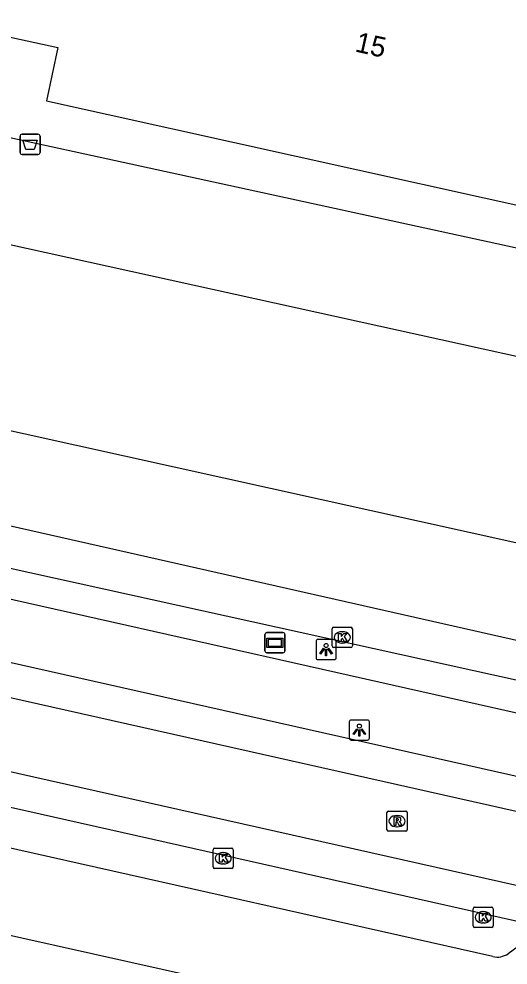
# Model space of a CAD drawing. Extents: x 162172 to 163187, y 382874 to 383684.
# Drawn here: x 162660.06 to 162684.28, y 382988.96 to 383035.85 of the extents above; entities that cross this region are included whole.
import ezdxf

# ---------------------------------------------------------------- set-up
doc = ezdxf.new("R2010")
doc.units = 0
for name, color, linetype in [('IMGEO_Afvalbak', 7, 'Continuous'), ('IMGEO_Kolk', 7, 'Continuous'), ('IMGEO_Lichtpunt', 7, 'Continuous'), ('IMGEO_Pand', 7, 'Continuous'), ('IMGEO_Pand_nummerreeks', 7, 'Continuous'), ('IMGEO_Parkeervlak_open', 7, 'Continuous'), ('IMGEO_Reclamebord', 7, 'Continuous'), ('IMGEO_Rijbaan_lokaal_gesloten', 7, 'Continuous'), ('IMGEO_Rijbaan_lokaal_open', 7, 'Continuous'), ('IMGEO_Rioolput', 7, 'Continuous'), ('IMGEO_Voetpad_open', 7, 'Continuous'), ('IMGEO_Waterloop', 7, 'Continuous')]:
    doc.layers.add(name, color=color, linetype=linetype)

msp = doc.modelspace()

# ---------------------------------------------------------------- linework, layer by layer
at = {"layer": 'IMGEO_Afvalbak'}
for p, q in [((162660.111, 383029.233), (162660.111, 383030.033)), ((162660.111, 383030.033), (162660.111, 383029.233)), ((162660.211, 383030.133), (162661.001, 383030.133)), ((162661.001, 383030.133), (162660.211, 383030.133)), ((162661.101, 383030.033), (162661.101, 383029.233)), ((162661.101, 383029.233), (162661.101, 383030.033)), ((162661.001, 383029.133), (162660.211, 383029.133)), ((162660.211, 383029.133), (162661.001, 383029.133))]:
    msp.add_line(p, q, dxfattribs=at)
msp.add_lwpolyline([(162660.254, 383029.847), (162660.958, 383029.847), (162660.809, 383029.377), (162660.403, 383029.377), (162660.254, 383029.847)], dxfattribs=at)
for centre, start, end in [((162660.211, 383030.033), 90, 180), ((162660.211, 383030.033), 90, 180), ((162661.001, 383030.033), 0, 90), ((162661.001, 383030.033), 360, 90), ((162660.211, 383029.233), 180, 270), ((162660.211, 383029.233), 180, 270), ((162661.001, 383029.233), 270, 0), ((162661.001, 383029.233), 270, 0)]:
    msp.add_arc(centre, 0.1, start, end, dxfattribs=at)
at = {"layer": 'IMGEO_Kolk'}
for p, q in [((162675.569, 383004.772), (162675.569, 383005.624)), ((162675.644, 383005.698), (162676.496, 383005.698)), ((162676.057, 383005.478), (162676.082, 383005.478)), ((162676.57, 383005.624), (162676.57, 383004.772)), ((162676.496, 383004.698), (162675.644, 383004.698)), ((162676.08, 383004.918), (162676.055, 383004.918)), ((162669.672, 382993.825), (162669.672, 382994.677)), ((162669.747, 382994.751), (162670.599, 382994.751)), ((162670.673, 382994.677), (162670.673, 382993.825)), ((162670.16, 382994.531), (162670.185, 382994.531)), ((162670.599, 382993.751), (162669.747, 382993.751)), ((162670.183, 382993.971), (162670.158, 382993.971)), ((162682.549, 382990.901), (162682.549, 382991.753)), ((162682.624, 382991.827), (162683.476, 382991.827)), ((162683.037, 382991.607), (162683.062, 382991.607)), ((162683.55, 382991.753), (162683.55, 382990.901)), ((162683.06, 382991.047), (162683.035, 382991.047)), ((162683.476, 382990.827), (162682.624, 382990.827))]:
    msp.add_line(p, q, dxfattribs=at)
for points in [[(162675.569, 383004.772), (162675.569, 383005.624)], [(162675.644, 383005.698), (162676.496, 383005.698)], [(162676.57, 383005.624), (162676.57, 383004.772)], [(162675.89, 383005.398), (162676.013, 383005.398), (162676.013, 383005.247), (162676.143, 383005.398), (162676.307, 383005.398), (162676.161, 383005.247), (162676.314, 383004.998), (162676.162, 383004.998), (162676.077, 383005.162), (162676.013, 383005.095), (162676.013, 383004.998), (162675.89, 383004.998), (162675.89, 383005.398)], [(162676.496, 383004.698), (162675.644, 383004.698)], [(162669.672, 382993.825), (162669.672, 382994.677)], [(162669.747, 382994.751), (162670.599, 382994.751)], [(162670.673, 382994.677), (162670.673, 382993.825)], [(162669.993, 382994.451), (162670.116, 382994.451), (162670.116, 382994.3), (162670.246, 382994.451), (162670.41, 382994.451), (162670.264, 382994.3), (162670.417, 382994.051), (162670.265, 382994.051), (162670.18, 382994.215), (162670.116, 382994.148), (162670.116, 382994.051), (162669.993, 382994.051), (162669.993, 382994.451)], [(162670.599, 382993.751), (162669.747, 382993.751)], [(162682.549, 382990.901), (162682.549, 382991.753)], [(162682.624, 382991.827), (162683.476, 382991.827)], [(162682.87, 382991.527), (162682.993, 382991.527), (162682.993, 382991.376), (162683.123, 382991.527), (162683.287, 382991.527), (162683.141, 382991.376), (162683.294, 382991.127), (162683.142, 382991.127), (162683.057, 382991.291), (162682.993, 382991.224), (162682.993, 382991.127), (162682.87, 382991.127), (162682.87, 382991.527)], [(162683.55, 382991.753), (162683.55, 382990.901)], [(162683.476, 382990.827), (162682.624, 382990.827)]]:
    msp.add_lwpolyline(points, dxfattribs=at)
for centre, start, end in [((162675.646, 383005.622), 91.552, 178.448), ((162675.646, 383005.622), 91.552, 178.448), ((162676.494, 383005.622), 1.552, 88.448), ((162676.494, 383005.622), 1.552, 88.448), ((162675.646, 383004.774), 181.552, 268.448), ((162675.646, 383004.774), 181.552, 268.448), ((162676.494, 383004.774), 271.552, 358.448), ((162676.494, 383004.774), 271.552, 358.448), ((162669.749, 382994.675), 91.552, 178.448), ((162669.749, 382994.675), 91.552, 178.448), ((162670.597, 382994.675), 1.552, 88.448), ((162670.597, 382994.675), 1.552, 88.448), ((162669.749, 382993.827), 181.552, 268.448), ((162669.749, 382993.827), 181.552, 268.448), ((162670.597, 382993.827), 271.552, 358.448), ((162670.597, 382993.827), 271.552, 358.448), ((162682.626, 382991.751), 91.552, 178.448), ((162682.626, 382991.751), 91.552, 178.448), ((162683.474, 382991.751), 1.552, 88.448), ((162683.474, 382991.751), 1.552, 88.448), ((162682.626, 382990.903), 181.552, 268.448), ((162682.626, 382990.903), 181.552, 268.448), ((162683.474, 382990.903), 271.552, 358.448), ((162683.474, 382990.903), 271.552, 358.448)]:
    msp.add_arc(centre, 0.0765, start, end, dxfattribs=at)
for centre, major_axis, ratio, start_param, end_param in [((162676.056, 383005.198), (-0.387, 0.002), 0.722429, 4.712389, 7.853982), ((162676.081, 383005.198), (-0.39, 0.002), 0.717154, 1.570796, 4.712389), ((162670.159, 382994.251), (-0.387, 0.002), 0.722429, 4.712389, 7.853982), ((162670.184, 382994.251), (-0.39, 0.002), 0.717154, 1.570796, 4.712389), ((162683.036, 382991.327), (-0.387, 0.002), 0.722429, 4.712389, 7.853982), ((162683.061, 382991.327), (-0.39, 0.002), 0.717154, 1.570796, 4.712389)]:
    msp.add_ellipse(centre, major_axis=major_axis, ratio=ratio, start_param=start_param, end_param=end_param, dxfattribs=at)
at = {"layer": 'IMGEO_Lichtpunt'}
for p, q in [((162674.772, 383004.998), (162674.772, 383004.191)), ((162674.772, 383004.998), (162674.772, 383004.191)), ((162675.674, 383005.093), (162674.866, 383005.093)), ((162675.674, 383005.093), (162674.866, 383005.093)), ((162675.768, 383004.191), (162675.768, 383004.998)), ((162675.768, 383004.191), (162675.768, 383004.998)), ((162674.866, 383004.097), (162675.674, 383004.097)), ((162674.866, 383004.097), (162675.674, 383004.097)), ((162676.417, 383001.008), (162676.417, 383000.201)), ((162676.417, 383001.008), (162676.417, 383000.201)), ((162677.319, 383001.103), (162676.511, 383001.103)), ((162677.319, 383001.103), (162676.511, 383001.103)), ((162677.413, 383000.201), (162677.413, 383001.008)), ((162677.413, 383000.201), (162677.413, 383001.008)), ((162676.511, 383000.107), (162677.319, 383000.107)), ((162676.511, 383000.107), (162677.319, 383000.107))]:
    msp.add_line(p, q, dxfattribs=at)
for points in [[(162675.146, 383004.662), (162675.185, 383004.634), (162674.997, 383004.372), (162674.959, 383004.399), (162675.146, 383004.662)], [(162675.248, 383004.614), (162675.295, 383004.614), (162675.295, 383004.292), (162675.248, 383004.292), (162675.248, 383004.614)], [(162675.358, 383004.634), (162675.396, 383004.661), (162675.583, 383004.399), (162675.544, 383004.371), (162675.358, 383004.634)], [(162676.791, 383000.672), (162676.83, 383000.644), (162676.642, 383000.382), (162676.604, 383000.409), (162676.791, 383000.672)], [(162676.893, 383000.624), (162676.94, 383000.624), (162676.94, 383000.302), (162676.893, 383000.302), (162676.893, 383000.624)], [(162677.003, 383000.644), (162677.041, 383000.671), (162677.228, 383000.409), (162677.189, 383000.381), (162677.003, 383000.644)]]:
    msp.add_lwpolyline(points, dxfattribs=at)
for centre in [(162675.271, 383004.796), (162676.916, 383000.806)]:
    msp.add_circle(centre, 0.0994, dxfattribs=at)
for centre, start, end in [((162674.866, 383004.998), 90, 180), ((162674.866, 383004.998), 90, 180), ((162675.674, 383004.998), 0, 90), ((162675.674, 383004.998), 0, 90), ((162674.866, 383004.191), 180, 270), ((162674.866, 383004.191), 180, 270), ((162675.674, 383004.191), 270, 0), ((162675.674, 383004.191), 270, 360), ((162676.511, 383001.008), 90, 180), ((162676.511, 383001.008), 90, 180), ((162677.319, 383001.008), 0, 90), ((162677.319, 383001.008), 0, 90), ((162676.511, 383000.201), 180, 270), ((162676.511, 383000.201), 180, 270), ((162677.319, 383000.201), 270, 0), ((162677.319, 383000.201), 270, 360)]:
    msp.add_arc(centre, 0.0946, start, end, dxfattribs=at)
at = {"layer": 'IMGEO_Pand'}
msp.add_lwpolyline([(162632.905, 383040.777), (162661.988, 383034.439), (162661.43, 383031.785), (162686.147, 383026.31), (162686.731, 383028.946), (162720.075, 383021.529)], dxfattribs=at)
at = {"layer": 'IMGEO_Parkeervlak_open'}
for points in [[(162641.459, 383013.879), (162641.137, 383012.71), (162711.762, 382997.113), (162711.814, 382997.347)], [(162683.52, 382989.382), (162636.466, 382999.961)], [(162685.348, 382990.299), (162684.281, 382989.523)]]:
    msp.add_lwpolyline(points, dxfattribs=at)
msp.add_arc((162683.744, 382990.299), 0.944, 256.297, 304.6967, dxfattribs=at)
at = {"layer": 'IMGEO_Reclamebord'}
for p, q in [((162672.241, 383004.534), (162672.241, 383005.334)), ((162672.241, 383005.334), (162672.241, 383004.534)), ((162672.341, 383005.434), (162673.131, 383005.434)), ((162673.131, 383005.434), (162672.341, 383005.434)), ((162673.231, 383005.334), (162673.231, 383004.534)), ((162673.231, 383004.534), (162673.231, 383005.334)), ((162673.131, 383004.434), (162672.341, 383004.434)), ((162672.341, 383004.434), (162673.131, 383004.434))]:
    msp.add_line(p, q, dxfattribs=at)
for points in [[(162672.342, 383005.166), (162673.13, 383005.166), (162673.13, 383004.702), (162672.342, 383004.702), (162672.342, 383005.166)], [(162672.407, 383005.101), (162672.407, 383004.767), (162673.065, 383004.767), (162673.065, 383005.101), (162672.407, 383005.101)]]:
    msp.add_lwpolyline(points, dxfattribs=at)
for centre, start, end in [((162672.341, 383005.334), 90, 180), ((162672.341, 383005.334), 90, 180), ((162673.131, 383005.334), 0, 90), ((162673.131, 383005.334), 360, 90), ((162672.341, 383004.534), 180, 270), ((162672.341, 383004.534), 180, 270), ((162673.131, 383004.534), 270, 0), ((162673.131, 383004.534), 270, 0)]:
    msp.add_arc(centre, 0.1, start, end, dxfattribs=at)
at = {"layer": 'IMGEO_Rijbaan_lokaal_gesloten'}
for points in [[(162571.899, 383023.687), (162773.34, 382978.384), (162787.291, 382975.248), (162824.157, 382966.963), (162829.302, 382965.805), (162943.475, 382940.176), (162960.356, 382936.387), (163076.773, 382910.308)], [(162571.522, 383022.029), (162786.88, 382973.603), (162917.14, 382944.312), (162943.106, 382938.499), (163087.202, 382906.239)], [(163063.468, 382907.805), (162942.339, 382935.016), (162786.012, 382970.134), (162582.55, 383015.84)], [(162634.011, 383002.544), (162686.729, 382990.692)]]:
    msp.add_lwpolyline(points, dxfattribs=at)
at = {"layer": 'IMGEO_Rijbaan_lokaal_open'}
for points in [[(162693.055, 383022.668), (162659.229, 383030.039)], [(162642.961, 383028.334), (162715.847, 383012.258)], [(162713.88, 383003.411), (162640.966, 383019.56)], [(162641.459, 383013.879), (162641.664, 383014.785), (162712.165, 382998.847), (162711.872, 382997.524)]]:
    msp.add_lwpolyline(points, dxfattribs=at)
at = {"layer": 'IMGEO_Rioolput'}
for p, q in [((162678.358, 382996.591), (162679.21, 382996.591)), ((162678.283, 382995.665), (162678.283, 382996.517)), ((162678.771, 382996.371), (162678.796, 382996.371)), ((162679.284, 382996.517), (162679.284, 382995.665)), ((162678.794, 382995.811), (162678.769, 382995.811)), ((162679.21, 382995.591), (162678.358, 382995.591))]:
    msp.add_line(p, q, dxfattribs=at)
for points in [[(162678.358, 382996.591), (162679.21, 382996.591)], [(162678.283, 382995.665), (162678.283, 382996.517)], [(162678.872, 382996.289), (162678.62, 382996.291), (162678.62, 382995.891)], [(162678.798, 382996.21), (162678.744, 382996.21), (162678.744, 382996.129)], [(162678.744, 382996.129), (162678.796, 382996.129)], [(162679.284, 382996.517), (162679.284, 382995.665)], [(162678.62, 382995.891), (162678.744, 382995.891), (162678.744, 382996.053), (162678.755, 382996.053)], [(162678.802, 382996.024), (162678.873, 382995.891), (162679.013, 382995.891), (162678.948, 382996.017)], [(162679.21, 382995.591), (162678.358, 382995.591)]]:
    msp.add_lwpolyline(points, dxfattribs=at)
for centre, radius, start, end in [((162678.36, 382996.515), 0.0765, 91.552, 178.448), ((162678.36, 382996.515), 0.0765, 91.552, 178.448), ((162679.208, 382996.515), 0.0765, 1.552, 88.448), ((162679.208, 382996.515), 0.0765, 1.552, 88.448), ((162678.78, 382996.318), 0.19, 274.7715, 282.9687), ((162678.804, 382996.114), 0.0964, 77.0061, 93.1865), ((162678.818, 382996.171), 0.0378, 276.6634, 79.6772), ((162678.871, 382996.179), 0.109, 350.3612, 89.416), ((162678.869, 382996.179), 0.112, 277.5842, 350.9817), ((162678.853, 382995.964), 0.108, 29.5134, 73.7905), ((162678.36, 382995.667), 0.0765, 181.552, 268.448), ((162678.36, 382995.667), 0.0765, 181.552, 268.448), ((162678.754, 382996), 0.0533, 26.0293, 88.6989), ((162679.208, 382995.667), 0.0765, 271.552, 358.448), ((162679.208, 382995.667), 0.0765, 271.552, 358.448)]:
    msp.add_arc(centre, radius, start, end, dxfattribs=at)
for centre, major_axis, ratio, start_param, end_param in [((162678.77, 382996.091), (-0.387, 0.002), 0.722429, 4.712389, 7.853982), ((162678.795, 382996.091), (-0.39, 0.002), 0.717154, 1.570796, 4.712389)]:
    msp.add_ellipse(centre, major_axis=major_axis, ratio=ratio, start_param=start_param, end_param=end_param, dxfattribs=at)
at = {"layer": 'IMGEO_Voetpad_open'}
msp.add_lwpolyline([(162713.336, 382995.004), (162637.486, 383012.062)], dxfattribs=at)
at = {"layer": 'IMGEO_Waterloop'}
msp.add_lwpolyline([(162709.152, 382979.355), (162633.94, 382996.162)], dxfattribs=at)

# ---------------------------------------------------------------- texts
at = {"layer": 'IMGEO_Pand_nummerreeks'}
msp.add_text('15', height=1, rotation=347.521, dxfattribs=at).set_placement((162676.659, 383034.239))

doc.saveas('drawing.dxf')
